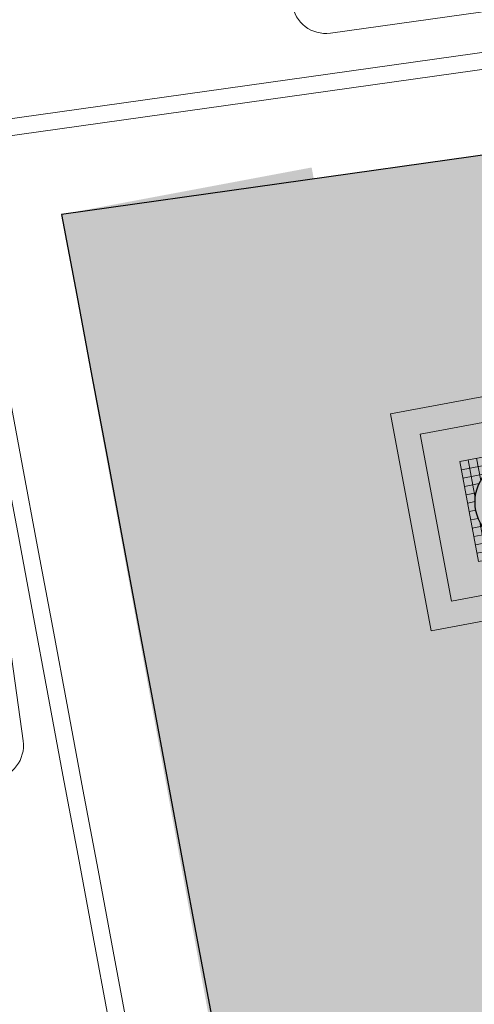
# Model space of a CAD drawing. Extents: x 98477 to 100410, y 398052 to 398969.
# Tile 331 of 374: x 98842.07 to 98844.75, y 398424.44 to 398430.25. Entities that reach past the tile are written whole.
import ezdxf
from ezdxf.enums import TextEntityAlignment as Align

# ---------------------------------------------------------------- set-up
doc = ezdxf.new("R2010")
doc.units = 0
doc.linetypes.add('AL-NUTSTRACE', pattern=[17, 5, -3.5, 0, -3.5, 5])
for name, color, linetype, lineweight in [('N-GW-hoogtelijn laagte NAP +8.00', 80, 'AL-HOOGTELIJN +8.00', 18), ('N-KO-kantverharding', 2, 'Continuous', 25), ('N-RI-DWA putnummer', 24, 'Continuous', 18), ('N-RI-RWA put', 1, 'Continuous', 25), ('N-RI-RWA putdeksel', 7, 'Continuous', 18), ('N-RI-RWA putnummer', 162, 'Continuous', 18), ('N-RI-RWA putwand', 7, 'Continuous', 18), ("N-VH-arcering 'MAT' grijs 251", 251, 'Continuous', 18), ('N-VH-arcering printbeton', 8, 'Continuous', 9), ('X-AL-hoogtelijn - Niv 1', 1, 'AL-HOOGTELIJN', 18), ('X-AL-nutstrace VERWERKT', 252, 'AL-NUTSTRACE', 18)]:
    doc.layers.add(name, color=color, linetype=linetype, lineweight=lineweight)
doc.layers.add('X-AL-contourlijnen', color=30, linetype='Continuous', plot=False)
doc.styles.add('CS Annotative', font='arial.ttf')
doc.styles.get("Standard").update_dxf_attribs({"font": 'txt.shx'})
doc.linetypes.add('AL-HOOGTELIJN', pattern='A,10,-1.5,["H",Standard,S=0.9,R=0,X=-0.3,Y=-0.45],-1.5,30', length=43)
doc.linetypes.add('AL-HOOGTELIJN +8.00', pattern='A,7.5,-1.5,["+8.00",Standard,S=0.9,R=0,X=-0.3,Y=-0.45],-4.5,22.5', length=36)

# ---------------------------------------------------------------- blocks, each defined once
blk = doc.blocks.new('*U60')
h = blk.add_hatch(color=256)
h.dxf.hatch_style = 1
h.paths.add_polyline_path([(-0.1469171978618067, -0.2145118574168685, 0.6032795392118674), (0.2599999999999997, -1.734723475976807e-16, 0.2474431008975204), (0.1469171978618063, 0.214511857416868)])
at = {"flags": 128}
blk.add_lwpolyline([(-0.1469171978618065, -0.2145118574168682), (0.1469171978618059, 0.2145118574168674)], dxfattribs=at)
blk.add_circle((-2.801960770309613e-16, -1.704522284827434e-16), 0.26)
at = {"layer": 'N-RI-RWA putdeksel', "flags": 128}
blk.add_lwpolyline([(-0.2397372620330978, -0.3500372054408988), (0.3500372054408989, -0.2397372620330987), (0.2397372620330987, 0.3500372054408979), (-0.3500372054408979, 0.2397372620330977)], close=True, dxfattribs=at)
at = {"layer": 'N-RI-RWA putdeksel', "lineweight": 5, "flags": 128}
for points in [[(-0.05514997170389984, 0.2948872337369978), (-0.04779664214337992, 0.2555689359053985)], [(-0.006002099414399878, 0.3040788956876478), (0.002243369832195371, 0.2599903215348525)], [(0.02423889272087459, 0.258867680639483), (0.2489289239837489, 0.3008893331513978)], [(0.04314577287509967, 0.3132705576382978), (0.05417576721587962, 0.2542931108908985)], [(0.09229364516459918, 0.3224622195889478), (0.1084033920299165, 0.2363233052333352)], [(0.1414415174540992, 0.331653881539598), (0.166050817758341, 0.2000678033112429)], [(0.1905893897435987, 0.340845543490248), (0.2326110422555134, 0.1161555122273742)], [(-0.3408455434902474, 0.1905893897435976), (-0.1161555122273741, 0.2326110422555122)], [(-0.300889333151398, 0.2489289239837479), (-0.2588676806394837, 0.02423889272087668)], [(-0.2517414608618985, 0.2581205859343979), (-0.2271321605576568, 0.1265345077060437)], [(-0.2025935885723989, 0.2673122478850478), (-0.1864838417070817, 0.1811733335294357)], [(-0.1534457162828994, 0.2765039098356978), (-0.1424157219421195, 0.2175264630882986)], [(-0.1042978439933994, 0.2856955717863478), (-0.09605237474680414, 0.2416069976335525)], [(0.1265345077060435, 0.2271321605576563), (0.2581205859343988, 0.2517414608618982)], [(0.1811733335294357, 0.186483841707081), (0.2673122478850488, 0.2025935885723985)], [(-0.3316538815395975, 0.1414415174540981), (-0.2000678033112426, 0.16605081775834)], [(0.2175264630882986, 0.1424157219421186), (0.2765039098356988, 0.1534457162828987)], [(-0.3224622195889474, 0.09229364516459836), (-0.2363233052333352, 0.1084033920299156)], [(0.2416069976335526, 0.09605237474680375), (0.2856955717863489, 0.1042978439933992)], [(-0.3132705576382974, 0.0431457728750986), (-0.2542931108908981, 0.05417576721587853)], [(-0.3040788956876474, -0.006002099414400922), (-0.2599903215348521, 0.002243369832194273)], [(0.255568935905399, 0.04779664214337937), (0.2948872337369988, 0.05514997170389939)], [(0.2599903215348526, -0.002243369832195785), (0.3040788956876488, 0.00600209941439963)], [(-0.2948872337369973, -0.05514997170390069), (-0.255568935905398, -0.04779664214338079)], [(0.2542931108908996, -0.05417576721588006), (0.3132705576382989, -0.04314577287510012)], [(0.2588676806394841, -0.02423889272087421), (0.3008893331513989, -0.2489289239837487)], [(-0.2856955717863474, -0.1042978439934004), (-0.2416069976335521, -0.09605237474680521)], [(0.2363233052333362, -0.1084033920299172), (0.3224622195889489, -0.09229364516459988)], [(-0.2765039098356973, -0.1534457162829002), (-0.2175264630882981, -0.1424157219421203)], [(-0.2326110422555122, -0.1161555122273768), (-0.1905893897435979, -0.3408455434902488)], [(0.2000678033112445, -0.1660508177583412), (0.3316538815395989, -0.1414415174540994)], [(0.2271321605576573, -0.126534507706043), (0.2517414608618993, -0.2581205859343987)], [(-0.2673122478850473, -0.2025935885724), (-0.1811733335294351, -0.1864838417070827)], [(-0.2581205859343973, -0.2517414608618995), (-0.1265345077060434, -0.2271321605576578)], [(-0.1660508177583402, -0.2000678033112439), (-0.1414415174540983, -0.3316538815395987)], [(0.1161555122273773, -0.2326110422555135), (0.3408455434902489, -0.1905893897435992)], [(0.1424157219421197, -0.2175264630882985), (0.1534457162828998, -0.2765039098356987)], [(0.1864838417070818, -0.1811733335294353), (0.2025935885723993, -0.2673122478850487)], [(-0.2489289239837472, -0.3008893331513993), (-0.02423889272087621, -0.258867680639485)], [(-0.1084033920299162, -0.2363233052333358), (-0.09229364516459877, -0.3224622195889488)], [(-0.05417576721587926, -0.254293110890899), (-0.04314577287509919, -0.3132705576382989)], [(-0.002243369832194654, -0.2599903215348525), (0.006002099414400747, -0.3040788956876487)], [(0.04779664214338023, -0.2555689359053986), (0.05514997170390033, -0.2948872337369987)], [(0.09605237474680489, -0.2416069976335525), (0.1042978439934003, -0.2856955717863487)]]:
    blk.add_lwpolyline(points, dxfattribs=at)
at = {"layer": 'N-RI-RWA putwand', "flags": 128}
for points in [[(-0.519430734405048, -0.7584139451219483), (0.7584139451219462, -0.5194307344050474), (0.5194307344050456, 0.7584139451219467), (-0.7584139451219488, 0.5194307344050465)], [(-0.3995621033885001, -0.5833953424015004), (0.5833953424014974, -0.3995621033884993), (0.3995621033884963, 0.5833953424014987), (-0.5833953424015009, 0.3995621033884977)]]:
    blk.add_lwpolyline(points, close=True, dxfattribs=at)
blk = doc.blocks.new('*U603')
blk.add_lwpolyline([(-25.37995731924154, -9.558503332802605), (-15.47727663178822, -8.166772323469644, 0.414213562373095), (-14.62618166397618, -7.037331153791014), (-15.46122026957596, -1.095722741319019, 0.414213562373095), (-16.59066143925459, -0.2446277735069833), (-26.49334212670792, -1.636358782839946, 0.414213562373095), (-27.34443709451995, -2.765799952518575), (-26.50939848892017, -8.70740836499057, 0.414213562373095)], format="xyb", close=True)
at = {"style": 'CS Annotative'}
for tag, height, p in [('HOOGTE', 2.5, (-21.26029409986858, -2.944947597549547)), ('NR', 1.5, (-20.71032465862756, -6.858183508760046))]:
    blk.add_attdef(tag, text='', height=height, rotation=7.999999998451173, dxfattribs=at).set_placement(p, align=Align.MIDDLE_CENTER)
blk = doc.blocks.new('*U619')
blk.add_lwpolyline([(-12.944460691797, 12.47584131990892), (-3.041780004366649, 13.86757232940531, 0.414213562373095), (-2.190685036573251, 14.99701349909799), (-3.025723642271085, 20.9386219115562, 0.414213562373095), (-4.155164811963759, 21.7897168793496), (-14.05784549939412, 20.39798586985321, 0.414213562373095), (-14.90894046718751, 19.26854470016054), (-14.07390186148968, 13.32693628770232, 0.414213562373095)], format="xyb", close=True)
at = {"style": 'CS Annotative'}
for tag, height, p in [('HOOGTE', 2.5, (-8.824797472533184, 19.08939705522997)), ('NR', 1.5, (-8.27482803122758, 15.17616114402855))]:
    blk.add_attdef(tag, text='', height=height, rotation=7.999999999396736, dxfattribs=at).set_placement(p, align=Align.MIDDLE_CENTER)

msp = doc.modelspace()

# ---------------------------------------------------------------- hatches: boundary and pattern name
at = {"layer": "N-VH-arcering 'MAT' grijs 251"}
h = msp.add_hatch(color=256, dxfattribs=at)
h.dxf.hatch_style = 1
edge = h.paths.add_edge_path()
edge.add_line((98801.70985258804, 398275.5025756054), (98759.07881222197, 398269.5111736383))
edge.add_arc((98758.55691309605, 398273.2246788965), 3.749999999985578, 188.0000000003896, 277.9999999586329, ccw=False)
edge.add_line((98754.84340783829, 398272.7027797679), (98754.7320693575, 398273.4949942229))
edge.add_arc((98759.43584268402, 398274.1560664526), 4.75000000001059, 98.00000000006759, 188.0000000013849, ccw=False)
edge.add_line((98758.77477045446, 398278.859839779), (98802.64364589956, 398285.0252081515))
edge.add_arc((98800.79960231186, 398298.1462600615), 13.24999999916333, 278.0000000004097, 315.3695932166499)
edge.add_arc((98814.32101528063, 398284.7981743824), 5.750000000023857, 97.99999999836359, 135.3695932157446, ccw=False)
edge.add_line((98813.52076995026, 398290.4922157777), (98817.94515990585, 398291.114023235))
edge.add_arc((98818.74540523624, 398285.4199818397), 5.750000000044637, 8.00000000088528, 97.99999999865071, ccw=False)
edge.add_line((98824.43944663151, 398286.2202271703), (98832.12180180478, 398231.5574297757))
edge.add_arc((98824.4472242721, 398230.4788382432), 7.74999999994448, -36.90337989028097, 8.000000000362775, ccw=False)
edge.add_line((98830.64450586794, 398225.8252159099), (98822.02531955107, 398214.3469478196))
edge.add_arc((98828.62242576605, 398209.3930917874), 8.249999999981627, 143.0966201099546, 188.000000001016)
edge.add_line((98820.45271419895, 398208.2449137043), (98820.95212056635, 398204.6914527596))
edge.add_line((98820.95212056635, 398204.6914527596), (98824.98814049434, 398175.9736787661))
edge.add_line((98824.98814049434, 398175.9736787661), (98826.34507822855, 398166.3185650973))
edge.add_arc((98829.56344945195, 398166.7708776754), 3.249999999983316, 187.9999999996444, 277.9999999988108)
edge.add_line((98830.01576203, 398163.552506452), (98845.49611657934, 398165.7281284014))
edge.add_line((98845.49611657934, 398165.7281284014), (98850.05134969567, 398166.3683246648))
edge.add_line((98850.05134969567, 398166.3683246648), (98871.26042709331, 398169.349066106))
edge.add_line((98871.26042709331, 398169.349066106), (98879.77673248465, 398170.5459547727))
edge.add_line((98879.77673248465, 398170.5459547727), (98895.91810200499, 398172.8144763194))
edge.add_line((98895.91810200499, 398172.8144763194), (98895.01347684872, 398179.2512187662))
edge.add_line((98895.01347684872, 398179.2512187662), (98835.84495974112, 398170.9356259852))
edge.add_arc((98835.18388751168, 398175.6393993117), 4.749999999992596, 188.0000000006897, 277.9999999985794, ccw=False)
edge.add_line((98830.48011418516, 398174.9783270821), (98825.97718274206, 398207.0183491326))
edge.add_arc((98833.65176027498, 398208.096940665), 7.750000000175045, 143.0966201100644, 188.0000000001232, ccw=False)
edge.add_line((98827.4544786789, 398212.7505629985), (98836.07366499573, 398224.2288310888))
edge.add_arc((98829.47655878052, 398229.1826871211), 8.250000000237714, 323.096620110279, 367.9999999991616)
edge.add_line((98837.64627034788, 398230.3308652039), (98837.34238794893, 398232.4931008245))
edge.add_line((98837.34238794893, 398232.4931008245), (98837.34238780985, 398232.493100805))
edge.add_line((98837.34238780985, 398232.493100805), (98829.68786739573, 398286.9578446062))
edge.add_arc((98835.38190879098, 398287.7580899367), 5.749999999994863, 97.99999999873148, 188.0000000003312, ccw=False)
edge.add_line((98834.58166346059, 398293.452131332), (98882.50500414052, 398300.1873176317))
edge.add_arc((98883.61838894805, 398292.2651730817), 8.000000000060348, 11.632034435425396, 97.9999999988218, ccw=False)
edge.add_line((98891.45409032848, 398293.8781776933), (98890.9995, 398296.0865))
edge.add_line((98890.9995, 398296.0865), (98889.023, 398305.688))
edge.add_line((98889.023, 398305.688), (98888.557, 398307.974))
edge.add_line((98888.557, 398307.974), (98887.38477368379, 398314.7597044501))
edge.add_arc((98879.50153614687, 398313.3978799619), 8.00000000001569, -82.00000000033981, 9.801079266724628, ccw=False)
edge.add_line((98880.6149209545, 398305.475735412), (98872.94460748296, 398304.3977431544))
edge.add_arc((98872.42270835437, 398308.1112484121), 3.749999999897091, 189.4265010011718, 278.00000000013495, ccw=False)
edge.add_arc((92946.7354543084, 397324.3039467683), 6003.049999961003, 9.42650100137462, 10.61166010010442)
edge.add_line((98847.1206531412, 398429.7738954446), (98842.31285519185, 398429.0982035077))
edge.add_arc((92946.7354539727, 397324.3039467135), 5998.200000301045, 9.428546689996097, 10.613773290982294, ccw=False)
edge.add_arc((98860.08948650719, 398306.4687901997), 3.840166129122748, -81.43407539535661, 6.657381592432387, ccw=False)
edge.add_line((98860.66146879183, 398302.6714605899), (98847.18483033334, 398300.7774425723))
edge.add_line((98847.18483033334, 398300.7774425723), (98842.62959721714, 398300.1372463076))
edge.add_line((98842.62959721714, 398300.1372463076), (98820.15051205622, 398296.9780169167))
edge.add_arc((98819.35026672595, 398302.672058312), 5.749999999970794, 187.9999999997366, 277.99999999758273, ccw=False)
edge.add_line((98813.65622533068, 398301.8718129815), (98812.30624625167, 398311.4774132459))
edge.add_line((98812.30624625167, 398311.4774132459), (98811.1093575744, 398319.9937186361))
edge.add_line((98811.1093575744, 398319.9937186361), (98809.24443803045, 398333.2633107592))
edge.add_line((98809.24443803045, 398333.2633107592), (98808.67382831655, 398337.3234098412))
edge.add_line((98808.67382831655, 398337.3234098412), (98807.71353391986, 398344.1562595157))
edge.add_line((98807.71353391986, 398344.1562595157), (98807.70657526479, 398344.2057729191))
edge.add_line((98807.70657526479, 398344.2057729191), (98811.66764753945, 398344.7624653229))
edge.add_line((98811.66764753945, 398344.7624653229), (98829.49247277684, 398347.2675811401))
edge.add_line((98829.49247277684, 398347.2675811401), (98831.96814294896, 398347.6155138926))
edge.add_line((98831.96814294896, 398347.6155138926), (98831.06351779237, 398354.0522563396))
edge.add_line((98831.06351779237, 398354.0522563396), (98828.58784762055, 398353.704323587))
edge.add_line((98828.58784762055, 398353.704323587), (98810.76302238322, 398351.1992077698))
edge.add_line((98810.76302238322, 398351.1992077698), (98806.80195010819, 398350.6425153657))
edge.add_line((98806.80195010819, 398350.6425153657), (98806.79499145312, 398350.6920287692))
edge.add_line((98806.79499145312, 398350.6920287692), (98805.14616655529, 398362.4240275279))
edge.add_line((98805.14616655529, 398362.4240275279), (98805.04836903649, 398363.119893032))
edge.add_line((98805.04836903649, 398363.119893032), (98803.99065346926, 398370.6459303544))
edge.add_line((98803.99065346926, 398370.6459303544), (98802.48758397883, 398381.3408254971))
edge.add_line((98802.48758397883, 398381.3408254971), (98801.4298684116, 398388.8668628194))
edge.add_line((98801.4298684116, 398388.8668628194), (98799.92679892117, 398399.561757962))
edge.add_line((98799.92679892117, 398399.561757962), (98798.86908335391, 398407.0877952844))
edge.add_line((98798.86908335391, 398407.0877952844), (98797.36601386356, 398417.7826904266))
edge.add_line((98797.36601386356, 398417.7826904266), (98796.79540414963, 398421.8427895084))
edge.add_line((98796.79540414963, 398421.8427895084), (98795.88382033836, 398428.3290453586))
edge.add_line((98795.88382033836, 398428.3290453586), (98795.87686168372, 398428.3785587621))
edge.add_line((98795.87686168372, 398428.3785587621), (98799.83793395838, 398428.9352511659))
edge.add_line((98799.83793395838, 398428.9352511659), (98817.66275919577, 398431.4403669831))
edge.add_line((98817.66275919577, 398431.4403669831), (98820.13842936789, 398431.7882997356))
edge.add_line((98820.13842936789, 398431.7882997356), (98819.2338042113, 398438.2250421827))
edge.add_line((98819.2338042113, 398438.2250421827), (98816.75813403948, 398437.87710943))
edge.add_line((98816.75813403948, 398437.87710943), (98798.93330880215, 398435.3719936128))
edge.add_line((98798.93330880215, 398435.3719936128), (98794.9722365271, 398434.8153012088))
edge.add_line((98794.9722365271, 398434.8153012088), (98794.96527787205, 398434.8648146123))
edge.add_line((98794.96527787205, 398434.8648146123), (98793.37870452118, 398446.1538705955))
edge.add_line((98793.37870452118, 398446.1538705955), (98792.73850825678, 398450.7091037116))
edge.add_line((98792.73850825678, 398450.7091037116), (98789.33816684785, 398474.9037900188))
edge.add_line((98789.33816684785, 398474.9037900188), (98783.89169246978, 398474.1383379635))
edge.add_line((98783.89169246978, 398474.1383379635), (98786.76317609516, 398453.7066703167))
edge.add_arc((98782.05940276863, 398453.0455980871), 4.750000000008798, -82.0000000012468, 7.999999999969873, ccw=False)
edge.add_line((98782.72047499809, 398448.3418247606), (98773.11487473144, 398446.9918456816))
edge.add_line((98773.11487473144, 398446.9918456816), (98764.5985693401, 398445.7949570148))
edge.add_line((98764.5985693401, 398445.7949570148), (98743.40683266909, 398442.8166526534))
edge.add_line((98743.40683266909, 398442.8166526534), (98734.89052727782, 398441.6197639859))
edge.add_line((98734.89052727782, 398441.6197639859), (98611.80020633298, 398424.3205475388))
edge.add_line((98611.80020633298, 398424.3205475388), (98607.65702311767, 398453.8008279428))
edge.add_arc((98611.6373665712, 398454.1216500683), 3.993251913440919, 101.39182936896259, 184.6081706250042, ccw=False)
edge.add_line((98610.84862924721, 398458.0362323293), (98611.83889731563, 398458.1754054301))
edge.add_line((98611.83889731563, 398458.1754054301), (98639.5664032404, 398462.0722522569))
edge.add_line((98639.5664032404, 398462.0722522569), (98641.54693937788, 398462.3505984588))
edge.add_line((98641.54693937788, 398462.3505984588), (98659.37176461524, 398464.8557142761))
edge.add_line((98659.37176461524, 398464.8557142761), (98661.84743478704, 398465.2036470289))
edge.add_line((98661.84743478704, 398465.2036470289), (98660.94280963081, 398471.6403894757))
edge.add_line((98660.94280963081, 398471.6403894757), (98649.90132066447, 398470.0886093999))
edge.add_line((98649.90132066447, 398470.0886093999), (98624.64948491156, 398466.5396953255))
edge.add_line((98624.64948491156, 398466.5396953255), (98622.66894877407, 398466.2613491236))
edge.add_line((98622.66894877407, 398466.2613491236), (98604.84412353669, 398463.7562333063))
edge.add_line((98604.84412353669, 398463.7562333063), (98602.86358739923, 398463.4778871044))
edge.add_line((98602.86358739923, 398463.4778871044), (98594.9414428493, 398462.3645022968))
edge.add_line((98594.9414428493, 398462.3645022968), (98576.27488975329, 398459.7410893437))
edge.add_line((98576.27488975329, 398459.7410893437), (98577.17951490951, 398453.3043468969))
edge.add_line((98577.17951490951, 398453.3043468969), (98578.1697829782, 398453.4435199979))
edge.add_line((98578.1697829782, 398453.4435199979), (98598.47059208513, 398456.2943364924))
edge.add_arc((98598.79151287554, 398452.3139562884), 3.993296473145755, 11.424909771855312, 94.60953932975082, ccw=False)
edge.add_line((98602.70568277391, 398453.1049624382), (98606.84886598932, 398423.6246820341))
edge.add_line((98606.84886598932, 398423.6246820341), (98548.81915716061, 398415.4691383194))
edge.add_arc((98548.15808493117, 398420.172911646), 4.750000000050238, 188.0000000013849, 277.99999999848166, ccw=False)
edge.add_line((98543.45431160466, 398419.5118394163), (98539.76818545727, 398445.7399897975))
edge.add_line((98539.76818545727, 398445.7399897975), (98538.97597100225, 398445.6286513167))
edge.add_line((98538.97597100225, 398445.6286513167), (98538.73241807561, 398447.361620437))
edge.add_line((98538.73241807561, 398447.361620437), (98534.77134580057, 398446.8049280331))
edge.add_line((98534.77134580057, 398446.8049280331), (98536.52992450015, 398434.2919904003))
edge.add_line((98536.52992450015, 398434.2919904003), (98537.17012076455, 398429.7367572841))
edge.add_line((98537.17012076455, 398429.7367572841), (98538.39484405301, 398421.0223982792))
edge.add_line((98538.39484405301, 398421.0223982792), (98539.03504031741, 398416.467165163))
edge.add_line((98539.03504031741, 398416.467165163), (98541.02521566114, 398402.30633178))
edge.add_line((98541.02521566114, 398402.30633178), (98541.66541192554, 398397.7510986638))
edge.add_line((98541.66541192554, 398397.7510986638), (98543.65558726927, 398383.5902652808))
edge.add_line((98543.65558726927, 398383.5902652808), (98544.29578353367, 398379.0350321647))
edge.add_line((98544.29578353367, 398379.0350321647), (98545.60401068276, 398369.7265123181))
edge.add_arc((98543.87104156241, 398369.4829593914), 1.750000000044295, -82.00000000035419, 7.99999999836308, ccw=False)
edge.add_line((98544.11459448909, 398367.7499902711), (98522.47723718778, 398364.7090580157))
edge.add_line((98522.47723718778, 398364.7090580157), (98523.21485462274, 398359.4606372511))
edge.add_line((98523.21485462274, 398359.4606372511), (98545.05026553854, 398362.5294041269))
edge.add_line((98545.05026553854, 398362.5294041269), (98549.60549865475, 398363.1696003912))
edge.add_line((98549.60549865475, 398363.1696003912), (98564.16243926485, 398365.2154449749))
edge.add_arc((98564.82351149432, 398360.5116716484), 4.749999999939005, 8.000000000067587, 97.99999999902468, ccw=False)
edge.add_line((98569.5272848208, 398361.172743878), (98576.49985717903, 398311.5603136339))
edge.add_arc((98571.7960838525, 398310.8992414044), 4.749999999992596, -82.0000000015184, 7.999999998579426, ccw=False)
edge.add_line((98572.45715608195, 398306.1954680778), (98563.84182388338, 398304.9846620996))
edge.add_line((98563.84182388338, 398304.9846620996), (98559.28659076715, 398304.3444658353))
edge.add_line((98559.28659076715, 398304.3444658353), (98541.0161448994, 398301.7767221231))
edge.add_line((98541.0161448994, 398301.7767221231), (98541.7537623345, 398296.5283013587))
edge.add_line((98541.7537623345, 398296.5283013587), (98553.88454617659, 398298.2331718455))
edge.add_arc((98554.12809910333, 398296.5002027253), 1.749999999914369, 7.999999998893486, 98.0000000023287, ccw=False)
edge.add_line((98555.86106822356, 398296.7437556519), (98557.35022040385, 398286.1478873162))
edge.add_line((98557.35022040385, 398286.1478873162), (98557.99041666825, 398281.5926542))
edge.add_line((98557.99041666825, 398281.5926542), (98560.13368242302, 398266.3425259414))
edge.add_line((98560.13368242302, 398266.3425259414), (98560.77387868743, 398261.7872928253))
edge.add_line((98560.77387868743, 398261.7872928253), (98562.9171444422, 398246.5371645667))
edge.add_line((98562.9171444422, 398246.5371645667), (98563.5573407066, 398241.9819314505))
edge.add_line((98563.5573407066, 398241.9819314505), (98565.70060646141, 398226.7318031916))
edge.add_line((98565.70060646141, 398226.7318031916), (98566.34080272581, 398222.1765700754))
edge.add_line((98566.34080272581, 398222.1765700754), (98567.56552601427, 398213.4622110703))
edge.add_line((98567.56552601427, 398213.4622110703), (98568.20572227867, 398208.9069779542))
edge.add_line((98568.20572227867, 398208.9069779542), (98576.53105717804, 398149.6691420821))
edge.add_line((98576.53105717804, 398149.6691420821), (98576.55610833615, 398149.4908938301))
edge.add_line((98576.55610833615, 398149.4908938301), (98535.4599834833, 398143.7152101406))
edge.add_line((98535.4599834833, 398143.7152101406), (98536.3465161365, 398137.4072025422))
edge.add_line((98536.3465161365, 398137.4072025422), (98537.33678420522, 398137.5463756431))
edge.add_line((98537.33678420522, 398137.5463756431), (98577.44264098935, 398143.1828862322))
edge.add_line((98577.44264098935, 398143.1828862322), (98578.76478544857, 398133.7753395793))
edge.add_line((98578.76478544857, 398133.7753395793), (98538.65892866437, 398128.1388289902))
edge.add_line((98538.65892866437, 398128.1388289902), (98537.66866059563, 398127.9996558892))
edge.add_line((98537.66866059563, 398127.9996558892), (98538.57328575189, 398121.5629134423))
edge.add_line((98538.57328575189, 398121.5629134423), (98579.66941060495, 398127.3385971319))
edge.add_line((98579.66941060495, 398127.3385971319), (98579.67636925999, 398127.2890837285))
edge.add_line((98579.67636925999, 398127.2890837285), (98580.7660946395, 398119.5352847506))
edge.add_line((98580.7660946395, 398119.5352847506), (98582.57534495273, 398106.6617998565))
edge.add_line((98582.57534495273, 398106.6617998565), (98583.06245080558, 398103.1958616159))
edge.add_line((98583.06245080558, 398103.1958616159), (98584.87170111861, 398090.3223767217))
edge.add_line((98584.87170111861, 398090.3223767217), (98585.35880697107, 398086.8564384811))
edge.add_line((98585.35880697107, 398086.8564384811), (98587.16805728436, 398073.9829535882))
edge.add_line((98587.16805728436, 398073.9829535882), (98588.14928671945, 398067.0011433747))
edge.add_arc((98585.92118356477, 398066.6880038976), 2.249999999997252, -71.05267843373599, 7.999999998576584, ccw=False)
edge.add_line((98586.6517556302, 398064.5599145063), (98587.08769329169, 398064.7095716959))
edge.add_line((98587.08769329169, 398064.7095716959), (98595.76511800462, 398067.6885274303))
edge.add_line((98595.76511800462, 398067.6885274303), (98596.09256923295, 398067.8009412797))
edge.add_arc((98595.36199716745, 398069.9290306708), 2.249999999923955, 187.9999999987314, 288.947321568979, ccw=False)
edge.add_line((98593.13389401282, 398069.6158911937), (98582.46560133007, 398145.5247379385))
edge.add_arc((98587.16937465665, 398146.1858101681), 4.750000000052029, 98.00000000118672, 187.9999999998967, ccw=False)
edge.add_line((98586.50830242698, 398150.8895834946), (98609.06670264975, 398154.0599598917))
edge.add_line((98609.06670264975, 398154.0599598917), (98621.30783352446, 398156.2004915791))
edge.add_line((98621.30783352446, 398156.2004915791), (98618.71337939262, 398174.6609919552))
edge.add_line((98618.71337939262, 398174.6609919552), (98600.88855415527, 398172.155876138))
edge.add_line((98600.88855415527, 398172.155876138), (98602.70587460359, 398159.2249692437))
edge.add_line((98602.70587460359, 398159.2249692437), (98585.67326382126, 398156.8311919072))
edge.add_arc((98585.08617653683, 398161.633146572), 4.837710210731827, 189.0296070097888, 276.97039299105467, ccw=False)
edge.add_line((98580.30841826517, 398160.8738930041), (98573.6350680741, 398208.3572469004))
edge.add_line((98573.6350680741, 398208.3572469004), (98572.71652560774, 398214.8930161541))
edge.add_line((98572.71652560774, 398214.8930161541), (98570.01656744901, 398234.1042166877))
edge.add_line((98570.01656744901, 398234.1042166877), (98569.09802498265, 398240.6399859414))
edge.add_line((98569.09802498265, 398240.6399859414), (98568.63179509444, 398243.9573839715))
edge.add_line((98568.63179509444, 398243.9573839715), (98568.16556520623, 398247.2747820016))
edge.add_arc((98572.86933853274, 398247.9358542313), 4.74999999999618, 98.00000000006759, 188.0000000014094, ccw=False)
edge.add_line((98572.20826630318, 398252.6396275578), (98597.85620928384, 398256.2442108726))
edge.add_line((98597.85620928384, 398256.2442108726), (98604.39197853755, 398257.1627533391))
edge.add_line((98604.39197853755, 398257.1627533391), (98619.64210679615, 398259.3060190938))
edge.add_line((98619.64210679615, 398259.3060190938), (98626.17787604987, 398260.2245615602))
edge.add_line((98626.17787604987, 398260.2245615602), (98639.44746817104, 398262.089481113))
edge.add_line((98639.44746817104, 398262.089481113), (98639.4969815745, 398262.096439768))
edge.add_line((98639.4969815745, 398262.096439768), (98640.05367397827, 398258.1353674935))
edge.add_line((98640.05367397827, 398258.1353674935), (98641.8629242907, 398245.2618825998))
edge.add_line((98641.8629242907, 398245.2618825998), (98642.14127049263, 398243.2813464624))
edge.add_line((98642.14127049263, 398243.2813464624), (98643.25465530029, 398235.3592019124))
edge.add_line((98643.25465530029, 398235.3592019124), (98644.5767997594, 398225.9516552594))
edge.add_line((98644.5767997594, 398225.9516552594), (98646.03811731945, 398215.5538405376))
edge.add_line((98646.03811731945, 398215.5538405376), (98646.38605007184, 398213.0781703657))
edge.add_line((98646.38605007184, 398213.0781703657), (98652.82279251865, 398213.9827955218))
edge.add_line((98652.82279251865, 398213.9827955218), (98652.47485976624, 398216.4584656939))
edge.add_line((98652.47485976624, 398216.4584656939), (98651.70940771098, 398221.904940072))
edge.add_line((98651.70940771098, 398221.904940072), (98651.43106150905, 398223.8854762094))
edge.add_line((98651.43106150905, 398223.8854762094), (98649.62181119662, 398236.758961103))
edge.add_line((98649.62181119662, 398236.758961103), (98649.34346499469, 398238.7394972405))
edge.add_line((98649.34346499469, 398238.7394972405), (98646.49041642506, 398259.0399926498))
edge.add_line((98646.49041642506, 398259.0399926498), (98645.93372402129, 398263.0010649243))
edge.add_line((98645.93372402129, 398263.0010649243), (98645.98323742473, 398263.0080235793))
edge.add_line((98645.98323742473, 398263.0080235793), (98654.39783815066, 398264.1906185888))
edge.add_line((98654.39783815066, 398264.1906185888), (98722.62535253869, 398273.7793704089))
edge.add_line((98722.62535253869, 398273.7793704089), (98731.14165792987, 398274.9762590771))
edge.add_line((98731.14165792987, 398274.9762590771), (98743.97026282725, 398276.7792019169))
edge.add_arc((98744.55735011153, 398271.9772472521), 4.837710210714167, 9.02960700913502, 96.9703929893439, ccw=False)
edge.add_line((98749.33510838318, 398272.73650082), (98750.7268393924, 398262.8338201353))
edge.add_line((98750.7268393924, 398262.8338201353), (98752.41029510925, 398263.0704144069))
edge.add_line((98752.41029510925, 398263.0704144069), (98756.96552822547, 398263.7106106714))
edge.add_line((98756.96552822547, 398263.7106106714), (98772.21565648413, 398265.8538764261))
edge.add_line((98772.21565648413, 398265.8538764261), (98776.77088960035, 398266.4940726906))
edge.add_line((98776.77088960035, 398266.4940726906), (98795.98209013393, 398269.1940308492))
edge.add_line((98795.98209013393, 398269.1940308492), (98800.53732325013, 398269.8342271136))
edge.add_line((98800.53732325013, 398269.8342271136), (98802.46834598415, 398270.1056146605))
edge.add_line((98802.46834598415, 398270.1056146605), (98801.70985258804, 398275.5025756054))
edge = h.paths.add_edge_path(flags=16)
edge.add_line((98744.0622075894, 398333.4636472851), (98751.98435213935, 398334.5770320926))
edge.add_line((98751.98435213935, 398334.5770320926), (98753.96600319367, 398334.8555349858))
edge.add_line((98753.96600319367, 398334.8555349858), (98764.36270300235, 398336.316695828))
edge.add_line((98764.36270300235, 398336.316695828), (98764.36270299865, 398336.3166958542))
edge.add_line((98764.36270299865, 398336.3166958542), (98766.34323913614, 398336.5950420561))
edge.add_line((98766.34323913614, 398336.5950420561), (98774.26538368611, 398337.7084268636))
edge.add_line((98774.26538368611, 398337.7084268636), (98774.24729118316, 398337.8371617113))
edge.add_line((98774.24729118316, 398337.8371617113), (98802.48973650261, 398341.8063785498))
edge.add_line((98802.48973650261, 398341.8063785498), (98803.0185942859, 398338.0433598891))
edge.add_line((98803.0185942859, 398338.0433598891), (98808.47417984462, 398299.2248515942))
edge.add_arc((98800.79960231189, 398298.1462600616), 7.750000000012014, -82.00000000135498, 8.000000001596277, ccw=False)
edge.add_line((98801.87819384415, 398290.4716825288), (98771.96746476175, 398286.2680036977))
edge.add_line((98771.96746476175, 398286.2680036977), (98767.41223164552, 398285.6278074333))
edge.add_line((98767.41223164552, 398285.6278074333), (98755.13290759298, 398283.9020609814))
edge.add_line((98755.13290759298, 398283.9020609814), (98746.61660220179, 398282.7051723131))
edge.add_line((98746.61660220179, 398282.7051723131), (98730.37620587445, 398280.4227334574))
edge.add_line((98730.37620587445, 398280.4227334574), (98721.85990048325, 398279.2258447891))
edge.add_line((98721.85990048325, 398279.2258447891), (98654.3282516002, 398269.7348904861))
edge.add_arc((98653.66717937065, 398274.4386638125), 4.749999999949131, 187.9999999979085, 277.9999999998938, ccw=False)
edge.add_line((98648.96340604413, 398273.7775915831), (98644.1340994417, 398308.1398935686))
edge.add_line((98644.1340994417, 398308.1398935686), (98642.93721077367, 398316.6561989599))
edge.add_line((98642.93721077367, 398316.6561989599), (98640.29988051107, 398335.4217788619))
edge.add_line((98640.29988051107, 398335.4217788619), (98638.12129075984, 398335.1155980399))
edge.add_line((98638.12129075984, 398335.1155980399), (98637.23004949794, 398334.990342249))
edge.add_line((98637.23004949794, 398334.990342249), (98635.05145974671, 398334.6841614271))
edge.add_line((98635.05145974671, 398334.6841614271), (98635.74036659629, 398329.7823344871))
edge.add_line((98635.74036659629, 398329.7823344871), (98636.93725526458, 398321.266029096))
edge.add_line((98636.93725526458, 398321.266029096), (98638.384655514, 398310.967241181))
edge.add_line((98638.384655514, 398310.967241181), (98639.02485177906, 398306.4120080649))
edge.add_line((98639.02485177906, 398306.4120080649), (98641.16811753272, 398291.1618798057))
edge.add_line((98641.16811753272, 398291.1618798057), (98642.36500620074, 398282.6455744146))
edge.add_line((98642.36500620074, 398282.6455744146), (98643.71498527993, 398273.0399741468))
edge.add_arc((98639.01121195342, 398272.3789019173), 4.749999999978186, -82.00000000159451, 7.999999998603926, ccw=False)
edge.add_line((98639.67228418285, 398267.6751285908), (98619.32227537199, 398264.8151213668))
edge.add_line((98619.32227537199, 398264.8151213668), (98614.27190822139, 398264.1053385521))
edge.add_line((98614.27190822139, 398264.1053385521), (98593.92189940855, 398261.2453313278))
edge.add_arc((98593.26082717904, 398265.9491046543), 4.750000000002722, 188.0000000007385, 277.9999999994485, ccw=False)
edge.add_line((98588.55705385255, 398265.2880324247), (98581.77932383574, 398313.5140873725))
edge.add_line((98581.77932383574, 398313.5140873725), (98580.58243516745, 398322.0303927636))
edge.add_line((98580.58243516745, 398322.0303927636), (98575.23122943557, 398360.1062000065))
edge.add_line((98575.23122943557, 398360.1062000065), (98574.59103317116, 398364.6614331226))
edge.add_line((98574.59103317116, 398364.6614331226), (98572.66348572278, 398378.3766458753))
edge.add_line((98572.66348572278, 398378.3766458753), (98571.18825085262, 398388.8734874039))
edge.add_line((98571.18825085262, 398388.8734874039), (98568.51612731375, 398407.8866343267))
edge.add_arc((98573.21990064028, 398408.5477065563), 4.750000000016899, 97.9999999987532, 188.0000000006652, ccw=False)
edge.add_line((98572.55882841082, 398413.2514798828), (98607.11918401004, 398418.1086211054))
edge.add_line((98607.11918401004, 398418.1086211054), (98607.61431804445, 398418.1782076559))
edge.add_line((98607.61431804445, 398418.1782076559), (98611.58353488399, 398389.9357623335))
edge.add_line((98611.58353488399, 398389.9357623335), (98611.454800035, 398389.9176698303))
edge.add_line((98611.454800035, 398389.9176698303), (98613.2640503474, 398377.0441849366))
edge.add_line((98613.2640503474, 398377.0441849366), (98613.33363689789, 398376.5490509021))
edge.add_line((98613.33363689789, 398376.5490509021), (98626.20712179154, 398378.3583012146))
edge.add_line((98626.20712179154, 398378.3583012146), (98628.18765792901, 398378.6366474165))
edge.add_line((98628.18765792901, 398378.6366474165), (98636.10980247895, 398379.7500322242))
edge.add_line((98636.10980247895, 398379.7500322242), (98648.36932117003, 398381.4729952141))
edge.add_line((98648.36932117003, 398381.4729952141), (98647.4646960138, 398387.9097376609))
edge.add_line((98647.4646960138, 398387.9097376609), (98634.59121112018, 398386.1004873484))
edge.add_line((98634.59121112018, 398386.1004873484), (98632.49184281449, 398385.8054403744))
edge.add_line((98632.49184281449, 398385.8054403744), (98619.73719008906, 398384.0128908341))
edge.add_line((98619.73719008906, 398384.0128908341), (98617.50908693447, 398383.6997513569))
edge.add_line((98617.50908693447, 398383.6997513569), (98612.56565838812, 398418.8740731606))
edge.add_line((98612.56565838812, 398418.8740731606), (98613.06079242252, 398418.943659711))
edge.add_line((98613.06079242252, 398418.943659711), (98667.57504960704, 398426.6051389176))
edge.add_line((98667.57504960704, 398426.6051389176), (98722.08930679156, 398434.2666181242))
edge.add_line((98722.08930679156, 398434.2666181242), (98726.14940587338, 398434.8372278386))
edge.add_line((98726.14940587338, 398434.8372278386), (98759.42241298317, 398439.51344403))
edge.add_line((98759.42241298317, 398439.51344403), (98763.48251206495, 398440.084053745))
edge.add_line((98763.48251206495, 398440.084053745), (98783.48592705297, 398442.8953503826))
edge.add_arc((98784.14699928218, 398438.191577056), 4.750000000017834, 8.000000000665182, 97.99999999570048, ccw=False)
edge.add_line((98788.85077260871, 398438.8526492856), (98795.6145853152, 398390.7256211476))
edge.add_arc((98790.91081198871, 398390.064548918), 4.749999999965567, -82.00000000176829, 8.000000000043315, ccw=False)
edge.add_line((98791.57188421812, 398385.3607755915), (98787.36324492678, 398384.7692899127))
edge.add_line((98787.36324492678, 398384.7692899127), (98774.48976003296, 398382.9600396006))
edge.add_line((98774.48976003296, 398382.9600396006), (98766.12199485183, 398381.7840268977))
edge.add_line((98766.12199485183, 398381.7840268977), (98766.07248144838, 398381.7770682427))
edge.add_line((98766.07248144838, 398381.7770682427), (98764.94517930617, 398389.7982395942))
edge.add_line((98764.94517930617, 398389.7982395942), (98762.09213076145, 398410.0987350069))
edge.add_line((98762.09213076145, 398410.0987350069), (98761.95295766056, 398411.0890030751))
edge.add_line((98761.95295766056, 398411.0890030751), (98755.5162152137, 398410.1843779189))
edge.add_line((98755.5162152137, 398410.1843779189), (98755.65538831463, 398409.1941098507))
edge.add_line((98755.65538831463, 398409.1941098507), (98758.50843688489, 398388.893614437))
edge.add_line((98758.50843688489, 398388.893614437), (98759.63573900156, 398380.8724430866))
edge.add_line((98759.63573900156, 398380.8724430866), (98759.5862255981, 398380.8654844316))
edge.add_line((98759.5862255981, 398380.8654844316), (98748.79230364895, 398379.3484976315))
edge.add_line((98748.79230364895, 398379.3484976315), (98744.23707053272, 398378.7083013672))
edge.add_line((98744.23707053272, 398378.7083013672), (98741.31577972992, 398378.2977407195))
edge.add_line((98741.31577972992, 398378.2977407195), (98735.86930535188, 398377.532288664))
edge.add_line((98735.86930535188, 398377.532288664), (98732.94801454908, 398377.1217280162))
edge.add_line((98732.94801454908, 398377.1217280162), (98728.39278143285, 398376.4815317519))
edge.add_line((98728.39278143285, 398376.4815317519), (98718.31915239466, 398375.0657755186))
edge.add_arc((98720.44154218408, 398359.9641874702), 15.25000000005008, 97.9999999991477, 128.0000000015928)
edge.add_line((98711.052704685, 398371.9813514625), (98707.24934533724, 398369.0098414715))
edge.add_line((98707.24934533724, 398369.0098414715), (98710.51235115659, 398364.8333844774))
edge.add_line((98710.51235115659, 398364.8333844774), (98713.62044188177, 398367.261691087))
edge.add_arc((98721.25410813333, 398357.3241039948), 12.53110121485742, 99.37790491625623, 127.53006232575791, ccw=False)
edge.add_line((98719.21222162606, 398369.6877279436), (98728.55711414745, 398371.001066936))
edge.add_line((98728.55711414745, 398371.001066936), (98733.11234726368, 398371.6412632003))
edge.add_line((98733.11234726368, 398371.6412632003), (98743.90626921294, 398373.1582500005))
edge.add_line((98743.90626921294, 398373.1582500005), (98752.42257460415, 398374.3551386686))
edge.add_line((98752.42257460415, 398374.3551386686), (98763.21649655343, 398375.8721254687))
edge.add_line((98763.21649655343, 398375.8721254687), (98767.77172966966, 398376.512321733))
edge.add_line((98767.77172966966, 398376.512321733), (98793.32064568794, 398380.102987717))
edge.add_arc((98793.7681908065, 398376.2908113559), 3.838357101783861, 9.304190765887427, 96.69580920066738, ccw=False)
edge.add_line((98797.55605007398, 398376.9113815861), (98799.60189465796, 398362.3544409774))
edge.add_line((98799.60189465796, 398362.3544409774), (98801.64078058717, 398347.8470137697))
edge.add_line((98801.64078058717, 398347.8470137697), (98801.71036713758, 398347.3518797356))
edge.add_line((98801.71036713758, 398347.3518797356), (98773.46792181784, 398343.3826628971))
edge.add_line((98773.46792181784, 398343.3826628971), (98773.36075853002, 398344.1451693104))
edge.add_line((98773.36075853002, 398344.1451693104), (98770.8850883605, 398343.7972365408))
edge.add_line((98770.8850883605, 398343.7972365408), (98758.01160346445, 398341.9879862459))
edge.add_line((98758.01160346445, 398341.9879862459), (98756.03106732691, 398341.7096400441))
edge.add_line((98756.03106732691, 398341.7096400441), (98743.15758242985, 398339.900389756))
edge.add_line((98743.15758242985, 398339.900389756), (98743.15758243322, 398339.9003897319))
edge.add_line((98743.15758243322, 398339.9003897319), (98742.16731436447, 398339.761216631))
edge.add_line((98742.16731436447, 398339.761216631), (98743.07193952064, 398333.3244741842))
edge.add_line((98743.07193952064, 398333.3244741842), (98744.0622075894, 398333.4636472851))
edge = h.paths.add_edge_path(flags=16)
edge.add_line((98545.99047331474, 398402.9031704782), (98545.73996173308, 398404.6856530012))
edge.add_arc((98550.44373505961, 398405.3467252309), 4.750000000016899, 98.00000000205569, 188.0000000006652, ccw=False)
edge.add_line((98549.78266282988, 398410.0504985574), (98557.70480737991, 398411.1638833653))
edge.add_arc((98558.36587960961, 398406.4601100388), 4.750000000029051, 8.000000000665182, 98.00000000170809, ccw=False)
edge.add_line((98563.06965293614, 398407.1211822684), (98563.35495779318, 398405.0911327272))
edge.add_line((98563.35495779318, 398405.0911327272), (98565.09462155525, 398392.7127818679))
edge.add_line((98565.09462155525, 398392.7127818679), (98565.44255430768, 398390.237111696))
edge.add_line((98565.44255430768, 398390.237111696), (98567.18221806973, 398377.8587608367))
edge.add_line((98567.18221806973, 398377.8587608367), (98567.46752292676, 398375.8287112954))
edge.add_arc((98562.76374960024, 398375.1676390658), 4.749999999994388, -82.00000000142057, 7.9999999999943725, ccw=False)
edge.add_line((98563.42482182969, 398370.4638657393), (98555.50267727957, 398369.3504809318))
edge.add_arc((98554.84160505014, 398374.0542542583), 4.749999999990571, 187.9999999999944, 277.99999999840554, ccw=False)
edge.add_line((98550.13783172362, 398373.3931820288), (98549.88732014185, 398375.1756645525))
edge.add_line((98549.88732014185, 398375.1756645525), (98548.07806982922, 398388.0491494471))
edge.add_line((98548.07806982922, 398388.0491494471), (98547.79972362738, 398390.0296855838))
edge.add_line((98547.79972362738, 398390.0296855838), (98545.99047331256, 398402.9031704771))
edge = h.paths.add_edge_path(flags=16)
edge.add_line((98580.97427237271, 398279.7231952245), (98580.69592617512, 398281.7037313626))
edge.add_line((98580.69592617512, 398281.7037313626), (98579.23460861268, 398292.1015460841))
edge.add_line((98579.23460861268, 398292.1015460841), (98578.55961907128, 398296.9043462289))
edge.add_arc((98573.85584574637, 398296.2432739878), 4.750000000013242, 8.000000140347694, 98.00000000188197)
edge.add_line((98573.19477351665, 398300.9470473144), (98565.5697093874, 398299.8754144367))
edge.add_arc((98566.23078161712, 398295.1716411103), 4.749999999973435, 98.00000000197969, 186.1903587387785)
edge.add_line((98561.5084782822, 398294.6594387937), (98561.50613232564, 398294.659109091))
edge.add_line((98561.50613232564, 398294.659109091), (98563.66331539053, 398279.3099540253))
edge.add_line((98563.66331539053, 398279.3099540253), (98563.94166159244, 398277.329417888))
edge.add_line((98563.94166159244, 398277.329417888), (98566.09884465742, 398261.9802628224))
edge.add_line((98566.09884465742, 398261.9802628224), (98566.10119061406, 398261.980592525))
edge.add_arc((98570.78174201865, 398262.7898752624), 4.749999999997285, 189.8096412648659, 277.9999999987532)
edge.add_line((98571.4428142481, 398258.0861019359), (98579.06787837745, 398259.1577348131))
edge.add_arc((98578.406806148, 398263.8615081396), 4.749999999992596, 277.9999999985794, 367.9999999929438)
edge.add_line((98583.11057947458, 398264.5225803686), (98582.43558993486, 398269.325380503))
edge.add_line((98582.43558993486, 398269.325380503), (98580.97427237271, 398279.7231952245))
edge = h.paths.add_edge_path(flags=16)
edge.add_line((98615.08128089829, 398162.7819088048), (98614.48868373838, 398166.998456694))
edge.add_arc((98612.75571461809, 398166.7549037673), 1.749999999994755, 8.000000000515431, 98.00000000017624)
edge.add_line((98612.51216169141, 398168.4878728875), (98608.55108941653, 398167.9311804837))
edge.add_arc((98608.79464234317, 398166.1982113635), 1.749999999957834, 97.99999999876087, 188.000000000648)
edge.add_line((98607.06167322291, 398165.9546584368), (98607.65427038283, 398161.7381105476))
edge.add_arc((98609.38723950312, 398161.9816634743), 1.749999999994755, 188.0000000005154, 277.999999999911)
edge.add_line((98609.6307924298, 398160.248694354), (98613.59186470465, 398160.8053867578))
edge.add_arc((98613.348311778, 398162.5383558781), 1.749999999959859, 277.9999999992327, 368.0000000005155)
at = {"layer": 'N-VH-arcering printbeton'}
h = msp.add_hatch(dxfattribs=at)
h.set_pattern_fill('CS-PRINTBETON', color=256)
h.set_pattern_definition([(45, (0, 0), (-0.3535533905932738, 0.3535533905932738), []), (45, (0.35, 0), (-0.3535533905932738, 0.3535533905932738), [0.5000000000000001, -0.2])])
edge = h.paths.add_edge_path()
edge.add_line((98810.2397897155, 398338.7552844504), (98834.00622336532, 398342.0954388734))
edge.add_line((98834.00622336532, 398342.0954388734), (98831.50110754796, 398359.9202641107))
edge.add_line((98831.50110754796, 398359.9202641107), (98807.73467389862, 398356.5801096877))
edge.add_line((98807.73467389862, 398356.5801096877), (98798.4100761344, 398422.9280702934))
edge.add_line((98798.4100761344, 398422.9280702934), (98822.1765097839, 398426.2682247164))
edge.add_line((98822.1765097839, 398426.2682247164), (98819.67139396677, 398444.0930499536))
edge.add_line((98819.67139396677, 398444.0930499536), (98795.90496031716, 398440.7528955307))
edge.add_line((98795.90496031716, 398440.7528955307), (98791.07113596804, 398475.1473429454))
edge.add_line((98791.07113596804, 398475.1473429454), (98789.33816684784, 398474.9037900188))
edge.add_line((98789.33816684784, 398474.9037900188), (98792.73850825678, 398450.7091037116))
edge.add_line((98792.73850825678, 398450.7091037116), (98793.37870452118, 398446.1538705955))
edge.add_line((98793.37870452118, 398446.1538705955), (98794.9722365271, 398434.8153012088))
edge.add_line((98794.9722365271, 398434.8153012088), (98796.72501100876, 398435.0616375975))
edge.add_line((98796.72501100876, 398435.0616375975), (98796.08063955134, 398439.6465787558))
edge.add_line((98796.08063955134, 398439.6465787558), (98798.28893734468, 398439.956934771))
edge.add_line((98798.28893734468, 398439.956934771), (98798.23744329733, 398440.3233339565))
edge.add_line((98798.23744329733, 398440.3233339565), (98816.06226853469, 398442.8284497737))
edge.add_line((98816.06226853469, 398442.8284497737), (98816.11376258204, 398442.4620505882))
edge.add_line((98816.11376258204, 398442.4620505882), (98818.22303356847, 398442.7584892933))
edge.add_line((98818.22303356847, 398442.7584892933), (98818.86740502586, 398438.1735481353))
edge.add_line((98818.86740502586, 398438.1735481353), (98819.2338042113, 398438.2250421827))
edge.add_line((98819.2338042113, 398438.2250421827), (98820.13842936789, 398431.7882997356))
edge.add_line((98820.13842936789, 398431.7882997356), (98819.77203018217, 398431.7368056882))
edge.add_line((98819.77203018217, 398431.7368056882), (98820.41640163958, 398427.15186453))
edge.add_line((98820.41640163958, 398427.15186453), (98818.30713065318, 398426.8554258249))
edge.add_line((98818.30713065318, 398426.8554258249), (98818.35862470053, 398426.4890266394))
edge.add_line((98818.35862470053, 398426.4890266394), (98800.53379946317, 398423.9839108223))
edge.add_line((98800.53379946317, 398423.9839108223), (98800.48230541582, 398424.3503100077))
edge.add_line((98800.48230541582, 398424.3503100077), (98798.27400762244, 398424.0399539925))
edge.add_line((98798.27400762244, 398424.0399539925), (98797.629636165, 398428.6248951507))
edge.add_line((98797.629636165, 398428.6248951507), (98795.87686168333, 398428.378558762))
edge.add_line((98795.87686168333, 398428.378558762), (98796.79540414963, 398421.8427895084))
edge.add_line((98796.79540414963, 398421.8427895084), (98797.36601386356, 398417.7826904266))
edge.add_line((98797.36601386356, 398417.7826904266), (98798.86908335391, 398407.0877952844))
edge.add_line((98798.86908335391, 398407.0877952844), (98799.92679892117, 398399.561757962))
edge.add_line((98799.92679892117, 398399.561757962), (98801.4298684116, 398388.8668628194))
edge.add_line((98801.4298684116, 398388.8668628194), (98802.48758397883, 398381.3408254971))
edge.add_line((98802.48758397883, 398381.3408254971), (98803.99065346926, 398370.6459303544))
edge.add_line((98803.99065346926, 398370.6459303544), (98805.04836903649, 398363.119893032))
edge.add_line((98805.04836903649, 398363.119893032), (98805.14616655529, 398362.4240275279))
edge.add_line((98805.14616655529, 398362.4240275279), (98806.80195010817, 398350.6425153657))
edge.add_line((98806.80195010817, 398350.6425153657), (98808.55472458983, 398350.8888517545))
edge.add_line((98808.55472458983, 398350.8888517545), (98807.9103531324, 398355.4737929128))
edge.add_line((98807.9103531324, 398355.4737929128), (98810.11865092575, 398355.784148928))
edge.add_line((98810.11865092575, 398355.784148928), (98810.0671568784, 398356.1505481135))
edge.add_line((98810.0671568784, 398356.1505481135), (98827.89198211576, 398358.6556639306))
edge.add_line((98827.89198211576, 398358.6556639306), (98827.94347616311, 398358.2892647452))
edge.add_line((98827.94347616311, 398358.2892647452), (98830.05274714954, 398358.5857034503))
edge.add_line((98830.05274714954, 398358.5857034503), (98830.69711860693, 398354.0007622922))
edge.add_line((98830.69711860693, 398354.0007622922), (98831.06351779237, 398354.0522563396))
edge.add_line((98831.06351779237, 398354.0522563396), (98831.96814294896, 398347.6155138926))
edge.add_line((98831.96814294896, 398347.6155138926), (98831.60174376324, 398347.5640198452))
edge.add_line((98831.60174376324, 398347.5640198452), (98832.24611522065, 398342.979078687))
edge.add_line((98832.24611522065, 398342.979078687), (98830.13684423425, 398342.6826399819))
edge.add_line((98830.13684423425, 398342.6826399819), (98830.1883382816, 398342.3162407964))
edge.add_line((98830.1883382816, 398342.3162407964), (98812.36351304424, 398339.8111249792))
edge.add_line((98812.36351304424, 398339.8111249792), (98812.31201899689, 398340.1775241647))
edge.add_line((98812.31201899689, 398340.1775241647), (98810.10372120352, 398339.8671681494))
edge.add_line((98810.10372120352, 398339.8671681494), (98809.45934974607, 398344.4521093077))
edge.add_line((98809.45934974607, 398344.4521093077), (98807.70657526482, 398344.2057729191))
edge.add_line((98807.70657526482, 398344.2057729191), (98808.67382831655, 398337.3234098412))
edge.add_line((98808.67382831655, 398337.3234098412), (98809.24443803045, 398333.2633107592))
edge.add_line((98809.24443803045, 398333.2633107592), (98811.1093575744, 398319.9937186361))
edge.add_line((98811.1093575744, 398319.9937186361), (98812.30624625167, 398311.4774132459))
edge.add_line((98812.30624625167, 398311.4774132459), (98813.65622533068, 398301.8718129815))
edge.add_arc((98819.35026672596, 398302.672058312), 5.750000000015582, 187.9999999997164, 232.0792098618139)
edge.add_line((98815.81648069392, 398298.1361067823), (98842.56429254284, 398301.8952665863))
edge.add_line((98842.56429254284, 398301.8952665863), (98842.80784546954, 398300.1622974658))
edge.add_line((98842.80784546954, 398300.1622974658), (98847.00658208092, 398300.7523914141))
edge.add_line((98847.00658208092, 398300.7523914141), (98846.76302915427, 398302.4853605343))
edge.add_line((98846.76302915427, 398302.4853605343), (98863.57062722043, 398304.8475143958))
edge.add_arc((98860.57991485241, 398306.3897293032), 3.364934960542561, 332.7212867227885, 368.9632308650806)
edge.add_line((98863.9037590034, 398306.9139881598), (98821.6091490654, 398300.9698683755))
edge.add_arc((98820.77411045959, 398306.9114767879), 5.999999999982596, 188.0000000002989, 278.00000000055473, ccw=False)
edge.add_line((98814.83250204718, 398306.0764381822), (98810.2397897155, 398338.7552844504))

# ---------------------------------------------------------------- linework, layer by layer
at = {"layer": 'N-GW-hoogtelijn laagte NAP +8.00'}
msp.add_lwpolyline([(98846.5620272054, 398447.0414527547), (98857.71109176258, 398391.1225138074, -0.004676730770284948), (98858.23398357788, 398388.3656874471, -0.003034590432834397), (98870.71410151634, 398316.5333743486, -0.414311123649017), (98869.07130705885, 398314.2303565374), (98868.08531929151, 398314.0655473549, 0.005437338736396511), (98845.1601337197, 398442.605583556, 0.2719762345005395), (98827.15713969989, 398463.1951739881, 0.02426635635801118), (98795.29963220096, 398472.1044064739, -0.07625381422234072), (98792.33837530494, 398473.2747655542, -0.9993441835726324), (98793.84963754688, 398475.8663061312, 0.07631980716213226), (98795.96652116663, 398475.0293439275, -0.02426635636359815), (98828.10429999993, 398466.0417310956, -0.166682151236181), (98843.57883097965, 398454.2402051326, -0.09834711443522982)], format="xyb", close=True, dxfattribs=at)
at = {"layer": 'N-KO-kantverharding', "flags": 128}
msp.add_lwpolyline([(98868.72334643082, 398307.4970649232, 0.00517127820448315), (98847.1206531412, 398429.7738954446), (98842.31285519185, 398429.0982035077, -0.005171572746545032), (98863.90375900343, 398306.9139881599, -0.4044904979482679)], format="xyb", dxfattribs=at)
at = {"layer": 'X-AL-contourlijnen', "flags": 128}
msp.add_lwpolyline([(98868.72334643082, 398307.4970649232, 0.005171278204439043), (98847.1206531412, 398429.7738954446), (98842.31285519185, 398429.0982035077, -0.005171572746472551), (98863.90375900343, 398306.9139881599, -0.4044904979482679)], format="xyb", dxfattribs=at)
at = {"layer": 'X-AL-hoogtelijn - Niv 1', "flags": 128}
for points in [[(98841.72499313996, 398429.5204986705, -0.005172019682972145), (98863.32651512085, 398307.337775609), (98821.53956251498, 398301.4650024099, -0.4142135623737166), (98815.32763608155, 398306.1460247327), (98810.80451030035, 398338.3297369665), (98834.57094395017, 398341.6698913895), (98831.92665503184, 398360.4849846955), (98808.16022138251, 398357.1448302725), (98798.97479671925, 398422.5025228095), (98822.74123036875, 398425.8426772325), (98820.09694145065, 398444.6577705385), (98796.33050780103, 398441.3176161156), (98792.11984222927, 398471.2780584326, -0.02593254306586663), (98826.0615638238, 398461.9781910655, -0.2725599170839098), (98844.44957505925, 398440.9840260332, -0.000457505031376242), (98846.48324515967, 398430.1892273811)], [(98841.60741529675, 398429.6049569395, -0.005172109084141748), (98863.21106113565, 398307.4225323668), (98821.52564520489, 398301.5640292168, -0.4142135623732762), (98815.42666288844, 398306.1599420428), (98810.91745441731, 398338.2446274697), (98834.68388806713, 398341.5847818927), (98832.01176452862, 398360.5979288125), (98808.24533087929, 398357.2577743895), (98799.08774083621, 398422.4174133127), (98822.8541744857, 398425.7575677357), (98820.18205094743, 398444.7707146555), (98796.41561729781, 398441.4305602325), (98792.23887995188, 398471.1495906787, -0.02582657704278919), (98826.03017502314, 398461.8832450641, -0.272559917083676), (98844.35132076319, 398440.96542245, -0.0004531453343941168), (98846.36567111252, 398430.2736861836)]]:
    msp.add_lwpolyline(points, format="xyb", close=True, dxfattribs=at)
at = {"layer": 'X-AL-nutstrace VERWERKT', "const_width": 1.5, "flags": 128}
msp.add_lwpolyline([(98843.05002351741, 398429.236344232, -0.005599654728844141), (98866.3176629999, 398296.902310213)], format="xyb", dxfattribs=at)

# ---------------------------------------------------------------- block references
at = {"layer": 'N-RI-DWA putnummer', "xscale": 0.2, "yscale": 0.2, "zscale": 0.2}
msp.add_blockref('*U619', (98846.48668403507, 398427.6712599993), dxfattribs=at)
at = {"layer": 'N-RI-RWA put'}
msp.add_blockref('*U60', (98845.01093015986, 398427.4026515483), dxfattribs=at)
at = {"layer": 'N-RI-RWA putnummer', "xscale": 0.2, "yscale": 0.2, "zscale": 0.2}
msp.add_blockref('*U603', (98845.01093015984, 398427.4026515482), dxfattribs=at)

doc.saveas('drawing.dxf')
